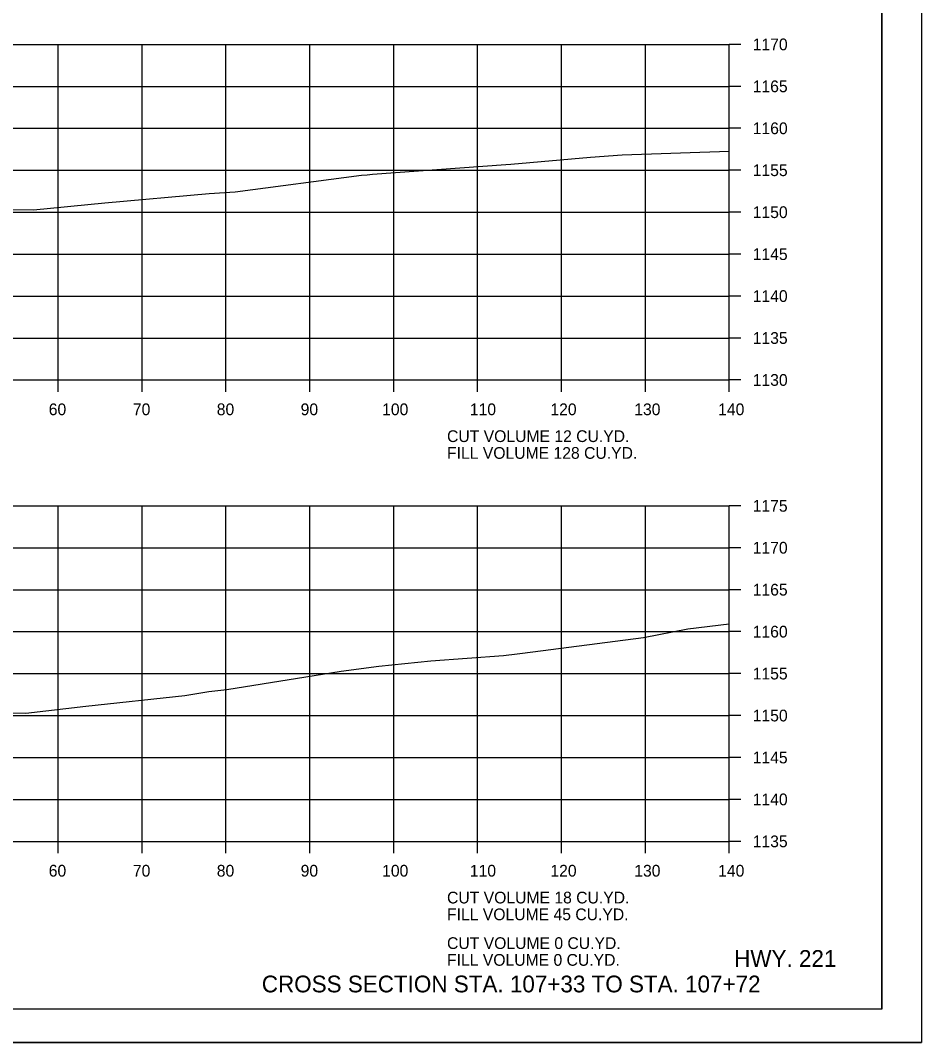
# Model space of a CAD drawing. Extents: x 1368971 to 1374497, y 378717 to 381839.
# Drawn here: x 1369197.1 to 1369304.5, y 380808.1 to 380930 of the extents above; entities that cross this region are included whole.
import ezdxf

# ---------------------------------------------------------------- set-up
doc = ezdxf.new("R2010")
doc.units = 0
for name, color, linetype in [('R_Axis', 7, 'Continuous'), ('R_Axis Annot', 7, 'Continuous'), ('R_Border', 7, 'Continuous'), ('R_Draft', 7, 'Continuous'), ('R_Exist Surface', 7, 'Continuous'), ('R_Grid', 7, 'Continuous'), ('R_No Plot', 7, 'Continuous')]:
    doc.layers.add(name, color=color, linetype=linetype)

msp = doc.modelspace()

# ---------------------------------------------------------------- linework, layer by layer
at = {"layer": 'R_Axis'}
for p, q in [((1369281.6, 380887.1), (1369281.6, 380927.1)), ((1369283, 380927.1), (1369281.6, 380927.1)), ((1369283, 380922.1), (1369281.6, 380922.1)), ((1369283, 380917.1), (1369281.6, 380917.1)), ((1369283, 380912.1), (1369281.6, 380912.1)), ((1369283, 380907.1), (1369281.6, 380907.1)), ((1369283, 380902.1), (1369281.6, 380902.1)), ((1369283, 380897.1), (1369281.6, 380897.1)), ((1369283, 380892.1), (1369281.6, 380892.1)), ((1369001.6, 380887.1), (1369281.6, 380887.1)), ((1369201.6, 380885.7), (1369201.6, 380887.1)), ((1369211.6, 380885.7), (1369211.6, 380887.1)), ((1369221.6, 380885.7), (1369221.6, 380887.1)), ((1369231.6, 380885.7), (1369231.6, 380887.1)), ((1369241.6, 380885.7), (1369241.6, 380887.1)), ((1369251.6, 380885.7), (1369251.6, 380887.1)), ((1369261.6, 380885.7), (1369261.6, 380887.1)), ((1369271.6, 380885.7), (1369271.6, 380887.1)), ((1369281.6, 380885.7), (1369281.6, 380887.1)), ((1369283, 380887.1), (1369281.6, 380887.1)), ((1369281.6, 380832.1), (1369281.6, 380872.1)), ((1369283, 380872.1), (1369281.6, 380872.1)), ((1369283, 380867.1), (1369281.6, 380867.1)), ((1369283, 380862.1), (1369281.6, 380862.1)), ((1369283, 380857.1), (1369281.6, 380857.1)), ((1369283, 380852.1), (1369281.6, 380852.1)), ((1369283, 380847.1), (1369281.6, 380847.1)), ((1369283, 380842.1), (1369281.6, 380842.1)), ((1369283, 380837.1), (1369281.6, 380837.1)), ((1369001.6, 380832.1), (1369281.6, 380832.1)), ((1369201.6, 380830.7), (1369201.6, 380832.1)), ((1369211.6, 380830.7), (1369211.6, 380832.1)), ((1369221.6, 380830.7), (1369221.6, 380832.1)), ((1369231.6, 380830.7), (1369231.6, 380832.1)), ((1369241.6, 380830.7), (1369241.6, 380832.1)), ((1369251.6, 380830.7), (1369251.6, 380832.1)), ((1369261.6, 380830.7), (1369261.6, 380832.1)), ((1369271.6, 380830.7), (1369271.6, 380832.1)), ((1369281.6, 380830.7), (1369281.6, 380832.1)), ((1369283, 380832.1), (1369281.6, 380832.1))]:
    msp.add_line(p, q, dxfattribs=at)
at = {"layer": 'R_Border'}
for q in [(1369299.78, 381017.56), (1368983.6, 380812.1)]:
    msp.add_line((1369299.78, 380812.1), q, dxfattribs=at)
at = {"layer": 'R_Exist Surface'}
for points in [[(1369190.51, 380907.46), (1369198.65, 380907.39), (1369207.15, 380908.22), (1369219.59, 380909.32), (1369222.71, 380909.54), (1369237.78, 380911.51), (1369238.45, 380911.57), (1369239.09, 380911.63), (1369254.97, 380912.79), (1369255.55, 380912.84), (1369265.08, 380913.67), (1369268.84, 380913.92), (1369281.6, 380914.37)], [(1369193.1, 380847.44), (1369197.73, 380847.39), (1369204.91, 380848.22), (1369216.7, 380849.47), (1369219.57, 380849.95), (1369221.72, 380850.2), (1369235.34, 380852.4), (1369239.82, 380852.98), (1369246.02, 380853.63), (1369254.68, 380854.26), (1369256.34, 380854.44), (1369256.97, 380854.54), (1369271.37, 380856.4), (1369276.67, 380857.44), (1369281.6, 380858.02)]]:
    msp.add_lwpolyline(points, dxfattribs=at)
at = {"layer": 'R_Grid'}
for p, q in [((1369001.6, 380927.1), (1369281.6, 380927.1)), ((1369201.6, 380887.1), (1369201.6, 380927.1)), ((1369211.6, 380887.1), (1369211.6, 380927.1)), ((1369221.6, 380887.1), (1369221.6, 380927.1)), ((1369231.6, 380887.1), (1369231.6, 380927.1)), ((1369241.6, 380887.1), (1369241.6, 380927.1)), ((1369251.6, 380887.1), (1369251.6, 380927.1)), ((1369261.6, 380887.1), (1369261.6, 380927.1)), ((1369271.6, 380887.1), (1369271.6, 380927.1)), ((1369281.6, 380887.1), (1369281.6, 380927.1)), ((1369001.6, 380922.1), (1369281.6, 380922.1)), ((1369001.6, 380917.1), (1369281.6, 380917.1)), ((1369001.6, 380912.1), (1369281.6, 380912.1)), ((1369001.6, 380907.1), (1369281.6, 380907.1)), ((1369001.6, 380902.1), (1369281.6, 380902.1)), ((1369001.6, 380897.1), (1369281.6, 380897.1)), ((1369001.6, 380892.1), (1369281.6, 380892.1)), ((1369001.6, 380887.1), (1369281.6, 380887.1)), ((1369001.6, 380872.1), (1369281.6, 380872.1)), ((1369201.6, 380832.1), (1369201.6, 380872.1)), ((1369211.6, 380832.1), (1369211.6, 380872.1)), ((1369221.6, 380832.1), (1369221.6, 380872.1)), ((1369231.6, 380832.1), (1369231.6, 380872.1)), ((1369241.6, 380832.1), (1369241.6, 380872.1)), ((1369251.6, 380832.1), (1369251.6, 380872.1)), ((1369261.6, 380832.1), (1369261.6, 380872.1)), ((1369271.6, 380832.1), (1369271.6, 380872.1)), ((1369281.6, 380832.1), (1369281.6, 380872.1)), ((1369001.6, 380867.1), (1369281.6, 380867.1)), ((1369001.6, 380862.1), (1369281.6, 380862.1)), ((1369001.6, 380857.1), (1369281.6, 380857.1)), ((1369001.6, 380852.1), (1369281.6, 380852.1)), ((1369001.6, 380847.1), (1369281.6, 380847.1)), ((1369001.6, 380842.1), (1369281.6, 380842.1)), ((1369001.6, 380837.1), (1369281.6, 380837.1)), ((1369001.6, 380832.1), (1369281.6, 380832.1))]:
    msp.add_line(p, q, dxfattribs=at)
at = {"layer": 'R_No Plot'}
msp.add_line((1368971.2, 380808.12), (1369304.53, 380808.12), dxfattribs=at)
for points in [[(1368971.19, 381021.46), (1369304.53, 381021.46), (1369304.53, 380808.12), (1368971.19, 380808.12)], [(1369217.52, 381017.56), (1369217.52, 381007.68), (1369253.25, 381007.68), (1369253.25, 381004.76), (1369276.45, 381004.76), (1369276.45, 380981.55), (1369299.78, 380981.55), (1369299.78, 380812.1), (1368983.6, 380812.1), (1368983.6, 381017.56)]]:
    msp.add_lwpolyline(points, close=True, dxfattribs=at)

# ---------------------------------------------------------------- texts
at = {"layer": 'R_Axis Annot'}
for s, p in [('1170', (1369284.4, 380926.4)), ('1165', (1369284.4, 380921.4)), ('1160', (1369284.4, 380916.4)), ('1155', (1369284.4, 380911.4)), ('1150', (1369284.4, 380906.4)), ('1145', (1369284.4, 380901.4)), ('1140', (1369284.4, 380896.4)), ('1135', (1369284.4, 380891.4)), ('1130', (1369284.4, 380886.4)), ('60', (1369200.48, 380882.9)), ('70', (1369210.51, 380882.9)), ('80', (1369220.51, 380882.9)), ('90', (1369230.51, 380882.9)), ('100', (1369240.22, 380882.9)), ('110', (1369250.68, 380882.9)), ('120', (1369260.28, 380882.9)), ('130', (1369270.28, 380882.9)), ('140', (1369280.28, 380882.9)), ('CUT VOLUME 12 CU.YD.', (1369247.96, 380879.7)), ('FILL VOLUME 128 CU.YD.', (1369247.96, 380877.7)), ('1175', (1369284.4, 380871.4)), ('1170', (1369284.4, 380866.4)), ('1165', (1369284.4, 380861.4)), ('1160', (1369284.4, 380856.4)), ('1155', (1369284.4, 380851.4)), ('1150', (1369284.4, 380846.4)), ('1145', (1369284.4, 380841.4)), ('1140', (1369284.4, 380836.4)), ('1135', (1369284.4, 380831.4)), ('60', (1369200.48, 380827.9)), ('70', (1369210.51, 380827.9)), ('80', (1369220.51, 380827.9)), ('90', (1369230.51, 380827.9)), ('100', (1369240.22, 380827.9)), ('110', (1369250.68, 380827.9)), ('120', (1369260.28, 380827.9)), ('130', (1369270.28, 380827.9)), ('140', (1369280.28, 380827.9)), ('CUT VOLUME 18 CU.YD.', (1369247.96, 380824.7)), ('FILL VOLUME 45 CU.YD.', (1369247.96, 380822.7)), ('CUT VOLUME 0 CU.YD.', (1369247.96, 380819.27)), ('FILL VOLUME 0 CU.YD.', (1369247.96, 380817.27))]:
    msp.add_text(s, height=1.4, dxfattribs=at).set_placement(p)
at = {"layer": 'R_Draft'}
for s, p in [('HWY. 221', (1369282.19, 380817.14)), ('CROSS SECTION STA. 107+33 TO STA. 107+72', (1369225.88, 380814.1))]:
    msp.add_text(s, height=2, dxfattribs=at).set_placement(p)

doc.saveas('drawing.dxf')
